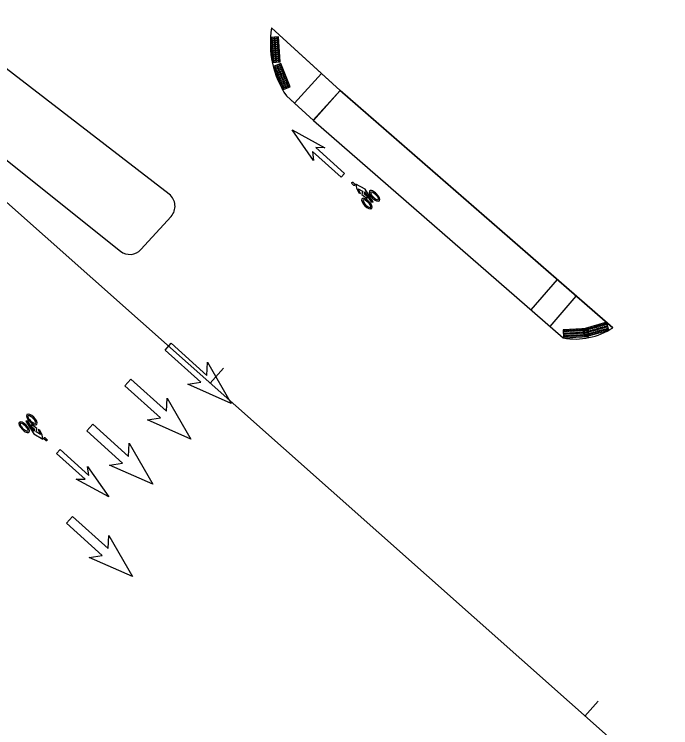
# Model space of a CAD drawing. Extents: x -5665 to 1997148, y 4 to 827579.
# Drawn here: x 1970962.4 to 1971093.4, y 803126.7 to 803268.9 of the extents above; entities that cross this region are included whole.
import ezdxf

# ---------------------------------------------------------------- set-up
doc = ezdxf.new("R2010")
doc.units = 0
for name, color, linetype in [('RD_HC_CL_Rel', 7, 'Continuous'), ('RD_HC_Data_Tic_Rel', 7, 'Continuous'), ('RD_PD_SW', 7, 'Continuous'), ('RD_Sketch8', 7, 'Continuous')]:
    doc.layers.add(name, color=color, linetype=linetype)

msp = doc.modelspace()

# ---------------------------------------------------------------- linework, layer by layer
at = {"layer": 'RD_HC_CL_Rel'}
msp.add_line((1970807.31, 803367.72), (1971858, 802435.06), dxfattribs=at)
at = {"layer": 'RD_HC_Data_Tic_Rel'}
for p, q in [((1971001.46, 803195.38), (1971004.11, 803198.37)), ((1971076.24, 803128.99), (1971078.9, 803131.99))]:
    msp.add_line(p, q, dxfattribs=at)
at = {"layer": 'RD_PD_SW'}
for p, q in [((1970993.3, 803233.01), (1970776.49, 803400.06)), ((1970844.8, 803332.32), (1970983.58, 803221.69)), ((1971027.4, 803253.7), (1971013.74, 803266.16)), ((1971023.71, 803257.07), (1971013.74, 803266.16)), ((1971018.32, 803251.16), (1971023.71, 803257.07)), ((1971023.71, 803257.07), (1971018.32, 803251.16)), ((1971018.32, 803251.16), (1971023.71, 803257.07)), ((1971027.4, 803253.7), (1971023.71, 803257.07)), ((1971022.01, 803247.79), (1971027.4, 803253.7)), ((1971022.08, 803247.73), (1971027.4, 803253.7)), ((1971027.4, 803253.7), (1971022.08, 803247.73)), ((1971027.33, 803253.76), (1971081.79, 803206.4)), ((1971081.79, 803206.4), (1971027.4, 803253.7)), ((1971022.08, 803247.73), (1971016.69, 803252.64)), ((1971016.69, 803252.64), (1971018.32, 803251.16)), ((1971018.32, 803251.16), (1971022.08, 803247.73)), ((1971022.08, 803247.73), (1971071.93, 803204.38)), ((1971022.08, 803247.73), (1971071.93, 803204.38)), ((1970987.66, 803222.01), (1970993.68, 803228.61)), ((1971065.5, 803209.96), (1971070.75, 803216)), ((1971069.28, 803206.68), (1971074.53, 803212.72))]:
    msp.add_line(p, q, dxfattribs=at)
for points in [[(1971015.45, 803259.42), (1971015.12, 803264.39), (1971013.52, 803264.29), (1971013.85, 803259.31)], [(1971017.41, 803254.42), (1971015.58, 803259.06), (1971014.09, 803258.48), (1971015.92, 803253.84)], [(1971080.61, 803207.49), (1971075.81, 803206.15), (1971076.24, 803204.61), (1971081.04, 803205.95)], [(1971076.89, 803206.28), (1971071.91, 803206.02), (1971071.99, 803204.42), (1971076.97, 803204.68)]]:
    msp.add_lwpolyline(points, close=True, dxfattribs=at)
for centre, radius in [((1971013.84, 803264), 0.146), ((1971013.86, 803263.6), 0.146), ((1971013.84, 803264), 0.073), ((1971013.86, 803263.6), 0.073), ((1971014.33, 803264.03), 0.146), ((1971014.36, 803263.64), 0.146), ((1971014.33, 803264.03), 0.073), ((1971014.36, 803263.64), 0.073), ((1971014.84, 803264.07), 0.146), ((1971014.87, 803263.67), 0.146), ((1971014.84, 803264.07), 0.073), ((1971014.87, 803263.67), 0.073), ((1971013.89, 803263.2), 0.146), ((1971013.92, 803262.8), 0.146), ((1971013.94, 803262.41), 0.146), ((1971013.89, 803263.2), 0.073), ((1971013.97, 803262.01), 0.146), ((1971013.92, 803262.8), 0.073), ((1971013.94, 803262.41), 0.073), ((1971013.97, 803262.01), 0.073), ((1971014.39, 803263.24), 0.146), ((1971014.41, 803262.84), 0.146), ((1971014.44, 803262.44), 0.146), ((1971014.39, 803263.24), 0.073), ((1971014.47, 803262.04), 0.146), ((1971014.41, 803262.84), 0.073), ((1971014.44, 803262.44), 0.073), ((1971014.47, 803262.04), 0.073), ((1971014.89, 803263.27), 0.146), ((1971014.92, 803262.87), 0.146), ((1971014.95, 803262.47), 0.146), ((1971014.89, 803263.27), 0.073), ((1971014.97, 803262.07), 0.146), ((1971014.92, 803262.87), 0.073), ((1971014.95, 803262.47), 0.073), ((1971014.97, 803262.07), 0.073), ((1971013.99, 803261.61), 0.146), ((1971014.02, 803261.21), 0.146), ((1971014.05, 803260.81), 0.146), ((1971013.99, 803261.61), 0.073), ((1971014.02, 803261.21), 0.073), ((1971014.05, 803260.81), 0.073), ((1971014.49, 803261.64), 0.146), ((1971014.52, 803261.24), 0.146), ((1971014.54, 803260.84), 0.146), ((1971014.49, 803261.64), 0.073), ((1971014.52, 803261.24), 0.073), ((1971014.54, 803260.84), 0.073), ((1971015, 803261.67), 0.146), ((1971015.03, 803261.27), 0.146), ((1971015.05, 803260.87), 0.146), ((1971015, 803261.67), 0.073), ((1971015.03, 803261.27), 0.073), ((1971015.05, 803260.87), 0.073), ((1971014.07, 803260.41), 0.146), ((1971014.1, 803260.01), 0.146), ((1971014.13, 803259.61), 0.146), ((1971014.07, 803260.41), 0.073), ((1971014.1, 803260.01), 0.073), ((1971014.13, 803259.61), 0.073), ((1971014.57, 803260.44), 0.146), ((1971014.6, 803260.04), 0.146), ((1971014.62, 803259.64), 0.146), ((1971014.57, 803260.44), 0.073), ((1971014.6, 803260.04), 0.073), ((1971014.62, 803259.64), 0.073), ((1971015.08, 803260.48), 0.146), ((1971015.11, 803260.08), 0.146), ((1971015.13, 803259.68), 0.146), ((1971015.08, 803260.48), 0.073), ((1971015.11, 803260.08), 0.073), ((1971015.13, 803259.68), 0.073), ((1971014.48, 803258.3), 0.146), ((1971014.48, 803258.3), 0.073), ((1971014.63, 803257.93), 0.146), ((1971014.63, 803257.93), 0.073), ((1971014.94, 803258.48), 0.146), ((1971014.94, 803258.48), 0.073), ((1971015.09, 803258.11), 0.146), ((1971015.09, 803258.11), 0.073), ((1971015.24, 803257.74), 0.146), ((1971015.24, 803257.74), 0.073), ((1971015.42, 803258.67), 0.146), ((1971015.42, 803258.67), 0.073), ((1971015.56, 803258.3), 0.146), ((1971015.56, 803258.3), 0.073), ((1971015.71, 803257.93), 0.146), ((1971015.71, 803257.93), 0.073), ((1971014.77, 803257.56), 0.146), ((1971014.77, 803257.56), 0.073), ((1971014.92, 803257.18), 0.146), ((1971014.92, 803257.18), 0.073), ((1971015.07, 803256.81), 0.146), ((1971015.07, 803256.81), 0.073), ((1971015.21, 803256.44), 0.146), ((1971015.21, 803256.44), 0.073), ((1971015.38, 803257.37), 0.146), ((1971015.38, 803257.37), 0.073), ((1971015.53, 803256.99), 0.146), ((1971015.53, 803256.99), 0.073), ((1971015.68, 803256.62), 0.146), ((1971015.68, 803256.62), 0.073), ((1971015.82, 803256.25), 0.146), ((1971015.86, 803257.55), 0.146), ((1971015.86, 803257.55), 0.073), ((1971016, 803257.18), 0.146), ((1971016, 803257.18), 0.073), ((1971016.15, 803256.81), 0.146), ((1971016.15, 803256.81), 0.073), ((1971016.3, 803256.44), 0.146), ((1971016.3, 803256.44), 0.073), ((1971015.36, 803256.07), 0.146), ((1971015.36, 803256.07), 0.073), ((1971015.5, 803255.7), 0.146), ((1971015.5, 803255.7), 0.073), ((1971015.65, 803255.32), 0.146), ((1971015.65, 803255.32), 0.073), ((1971015.8, 803254.95), 0.146), ((1971015.8, 803254.95), 0.073), ((1971015.82, 803256.25), 0.073), ((1971015.97, 803255.88), 0.146), ((1971015.97, 803255.88), 0.073), ((1971016.12, 803255.51), 0.146), ((1971016.12, 803255.51), 0.073), ((1971016.26, 803255.13), 0.146), ((1971016.26, 803255.13), 0.073), ((1971016.44, 803256.06), 0.146), ((1971016.44, 803256.06), 0.073), ((1971016.59, 803255.69), 0.146), ((1971016.59, 803255.69), 0.073), ((1971016.74, 803255.32), 0.146), ((1971016.74, 803255.32), 0.073), ((1971016.88, 803254.95), 0.146), ((1971016.88, 803254.95), 0.073), ((1971015.94, 803254.58), 0.146), ((1971015.94, 803254.58), 0.073), ((1971016.09, 803254.21), 0.146), ((1971016.09, 803254.21), 0.073), ((1971016.41, 803254.76), 0.146), ((1971016.41, 803254.76), 0.073), ((1971016.55, 803254.39), 0.146), ((1971016.55, 803254.39), 0.073), ((1971017.03, 803254.58), 0.146), ((1971017.03, 803254.58), 0.073), ((1971078.11, 803206.48), 0.146), ((1971078.49, 803206.59), 0.146), ((1971078.49, 803206.59), 0.073), ((1971078.88, 803206.7), 0.146), ((1971078.88, 803206.7), 0.073), ((1971079.26, 803206.81), 0.146), ((1971079.26, 803206.81), 0.073), ((1971079.65, 803206.92), 0.146), ((1971079.65, 803206.92), 0.073), ((1971080.03, 803207.02), 0.146), ((1971080.03, 803207.02), 0.073), ((1971080.17, 803206.53), 0.146), ((1971080.42, 803207.13), 0.146), ((1971080.42, 803207.13), 0.073), ((1971080.55, 803206.64), 0.146), ((1971080.55, 803206.64), 0.073), ((1971072.23, 803205.74), 0.146), ((1971072.26, 803205.23), 0.146), ((1971072.23, 803205.74), 0.073), ((1971072.26, 803205.23), 0.073), ((1971072.63, 803205.76), 0.146), ((1971072.66, 803205.25), 0.146), ((1971072.63, 803205.76), 0.073), ((1971072.66, 803205.25), 0.073), ((1971073.03, 803205.78), 0.146), ((1971073.05, 803205.27), 0.146), ((1971073.03, 803205.78), 0.073), ((1971073.05, 803205.27), 0.073), ((1971073.43, 803205.8), 0.146), ((1971073.45, 803205.3), 0.146), ((1971073.43, 803205.8), 0.073), ((1971073.45, 803205.3), 0.073), ((1971073.83, 803205.82), 0.146), ((1971073.85, 803205.32), 0.146), ((1971073.83, 803205.82), 0.073), ((1971073.85, 803205.32), 0.073), ((1971074.23, 803205.85), 0.146), ((1971074.25, 803205.34), 0.146), ((1971074.23, 803205.85), 0.073), ((1971074.25, 803205.34), 0.073), ((1971074.63, 803205.87), 0.146), ((1971074.65, 803205.36), 0.146), ((1971074.63, 803205.87), 0.073), ((1971074.65, 803205.36), 0.073), ((1971075.03, 803205.89), 0.146), ((1971075.05, 803205.38), 0.146), ((1971075.03, 803205.89), 0.073), ((1971075.05, 803205.38), 0.073), ((1971075.43, 803205.91), 0.146), ((1971075.45, 803205.4), 0.146), ((1971075.43, 803205.91), 0.073), ((1971075.45, 803205.4), 0.073), ((1971075.82, 803205.93), 0.146), ((1971075.85, 803205.42), 0.146), ((1971075.82, 803205.93), 0.073), ((1971075.85, 803205.42), 0.073), ((1971076.18, 803205.94), 0.146), ((1971076.22, 803205.95), 0.146), ((1971076.25, 803205.44), 0.146), ((1971076.18, 803205.94), 0.073), ((1971076.22, 803205.95), 0.073), ((1971076.32, 803205.45), 0.146), ((1971076.25, 803205.44), 0.073), ((1971076.32, 803205.45), 0.073), ((1971076.56, 803206.05), 0.146), ((1971076.62, 803205.97), 0.146), ((1971076.56, 803206.05), 0.073), ((1971076.65, 803205.46), 0.146), ((1971076.62, 803205.97), 0.073), ((1971076.7, 803205.56), 0.146), ((1971076.65, 803205.46), 0.073), ((1971076.7, 803205.56), 0.073), ((1971076.84, 803205.08), 0.146), ((1971076.95, 803206.16), 0.146), ((1971076.95, 803206.16), 0.073), ((1971077.09, 803205.67), 0.146), ((1971077.09, 803205.67), 0.073), ((1971077.22, 803205.19), 0.146), ((1971077.22, 803205.19), 0.073), ((1971077.33, 803206.27), 0.146), ((1971077.33, 803206.27), 0.073), ((1971077.47, 803205.78), 0.146), ((1971077.47, 803205.78), 0.073), ((1971077.61, 803205.3), 0.146), ((1971077.61, 803205.3), 0.073), ((1971077.72, 803206.38), 0.146), ((1971077.72, 803206.38), 0.073), ((1971077.86, 803205.89), 0.146), ((1971077.86, 803205.89), 0.073), ((1971077.99, 803205.41), 0.146), ((1971077.99, 803205.41), 0.073), ((1971078.11, 803206.48), 0.073), ((1971078.24, 803205.99), 0.146), ((1971078.24, 803205.99), 0.073), ((1971078.38, 803205.51), 0.146), ((1971078.38, 803205.51), 0.073), ((1971078.63, 803206.1), 0.146), ((1971078.63, 803206.1), 0.073), ((1971078.76, 803205.62), 0.146), ((1971078.76, 803205.62), 0.073), ((1971079.01, 803206.21), 0.146), ((1971079.01, 803206.21), 0.073), ((1971079.15, 803205.73), 0.146), ((1971079.15, 803205.73), 0.073), ((1971079.4, 803206.32), 0.146), ((1971079.4, 803206.32), 0.073), ((1971079.53, 803205.84), 0.146), ((1971079.53, 803205.84), 0.073), ((1971079.78, 803206.42), 0.146), ((1971079.78, 803206.42), 0.073), ((1971079.92, 803205.94), 0.146), ((1971079.92, 803205.94), 0.073), ((1971080.17, 803206.53), 0.073), ((1971080.3, 803206.05), 0.146), ((1971080.3, 803206.05), 0.073), ((1971080.69, 803206.16), 0.146), ((1971080.69, 803206.16), 0.073), ((1971072.28, 803204.74), 0.146), ((1971072.28, 803204.74), 0.073), ((1971072.68, 803204.76), 0.146), ((1971072.68, 803204.76), 0.073), ((1971073.08, 803204.78), 0.146), ((1971073.08, 803204.78), 0.073), ((1971073.48, 803204.8), 0.146), ((1971073.48, 803204.8), 0.073), ((1971073.88, 803204.82), 0.146), ((1971073.88, 803204.82), 0.073), ((1971074.28, 803204.84), 0.146), ((1971074.28, 803204.84), 0.073), ((1971074.68, 803204.86), 0.146), ((1971074.68, 803204.86), 0.073), ((1971075.08, 803204.88), 0.146), ((1971075.08, 803204.88), 0.073), ((1971075.48, 803204.9), 0.146), ((1971075.48, 803204.9), 0.073), ((1971075.88, 803204.92), 0.146), ((1971075.88, 803204.92), 0.073), ((1971076.28, 803204.94), 0.146), ((1971076.28, 803204.94), 0.073), ((1971076.45, 803204.97), 0.146), ((1971076.45, 803204.97), 0.073), ((1971076.68, 803204.96), 0.146), ((1971076.68, 803204.96), 0.073), ((1971076.84, 803205.08), 0.073)]:
    msp.add_circle(centre, radius, dxfattribs=at)
for centre, radius, start, end in [((1971031.98, 803263.06), 18.5, 170.3457, 214.2741), ((1970991.47, 803230.63), 3, 317.6252, 52.3864), ((1970985.45, 803224.03), 3, 231.4393, 317.6252), ((1971074.34, 803217.66), 13.5, 259.7014, 303.4943)]:
    msp.add_arc(centre, radius, start, end, dxfattribs=at)
at = {"layer": 'RD_Sketch8'}
for p, q in [((1971022.09, 803239.77), (1971017.87, 803245.84)), ((1971017.87, 803245.84), (1971024.36, 803242.29)), ((1971024.36, 803242.29), (1971022.57, 803242.31)), ((1971022.57, 803242.31), (1971028.28, 803237.18)), ((1971027.59, 803236.41), (1971021.87, 803241.54)), ((1971021.87, 803241.54), (1971022.09, 803239.77)), ((1971028.28, 803237.18), (1971027.59, 803236.41)), ((1971033.87, 803232.27), (1971034.04, 803232.44)), ((1971034.04, 803232.44), (1971033.87, 803232.27)), ((1971034.69, 803233.1), (1971034.52, 803232.93)), ((1971034.52, 803232.93), (1971034.69, 803233.1)), ((1971034.69, 803233.1), (1971034.52, 803232.93)), ((1971032.35, 803230.72), (1971032.52, 803230.9)), ((1971032.51, 803230.9), (1971032.35, 803230.73)), ((1971033.16, 803231.56), (1971033, 803231.39)), ((1971033, 803231.39), (1971033.16, 803231.56)), ((1971033.16, 803231.56), (1971033, 803231.39)), ((1970992.49, 803201.97), (1970993.7, 803203.31)), ((1970993.7, 803203.31), (1971000.83, 803196.89)), ((1970999.63, 803195.55), (1970992.49, 803201.97)), ((1971000.83, 803196.89), (1971000.95, 803199.53)), ((1971000.95, 803199.53), (1971005.67, 803191.32)), ((1970984.43, 803194.84), (1970985.63, 803196.18)), ((1970985.63, 803196.18), (1970992.77, 803189.75)), ((1970997.02, 803195.16), (1970999.63, 803195.55)), ((1970991.56, 803188.42), (1970984.43, 803194.84)), ((1971005.67, 803191.32), (1970997.02, 803195.16)), ((1970992.77, 803189.75), (1970992.88, 803192.39)), ((1970992.88, 803192.39), (1970997.6, 803184.19)), ((1970966.29, 803188.55), (1970966.12, 803188.38)), ((1970966.13, 803188.38), (1970966.29, 803188.55)), ((1970988.95, 803188.02), (1970991.56, 803188.42)), ((1970964.77, 803187.01), (1970964.6, 803186.83)), ((1970964.6, 803186.83), (1970964.77, 803187)), ((1970965.48, 803187.72), (1970965.64, 803187.88)), ((1970965.64, 803187.88), (1970965.48, 803187.71)), ((1970965.48, 803187.71), (1970965.64, 803187.88)), ((1970976.85, 803185.85), (1970978.05, 803187.19)), ((1970978.05, 803187.19), (1970985.19, 803180.77)), ((1970997.6, 803184.19), (1970988.95, 803188.02)), ((1970963.95, 803186.17), (1970964.12, 803186.34)), ((1970964.12, 803186.34), (1970963.96, 803186.17)), ((1970963.96, 803186.17), (1970964.12, 803186.34)), ((1970983.99, 803179.43), (1970976.85, 803185.85)), ((1970985.19, 803180.77), (1970985.31, 803183.41)), ((1970985.31, 803183.41), (1970990.03, 803175.2)), ((1970970.83, 803181.34), (1970971.53, 803182.11)), ((1970976.55, 803176.21), (1970970.83, 803181.34)), ((1970971.53, 803182.11), (1970977.24, 803176.98)), ((1970977.03, 803178.75), (1970981.25, 803172.68)), ((1970977.24, 803176.98), (1970977.03, 803178.75)), ((1970981.37, 803179.04), (1970983.99, 803179.43)), ((1970990.03, 803175.2), (1970981.37, 803179.04)), ((1970981.25, 803172.68), (1970974.76, 803176.24)), ((1970974.76, 803176.24), (1970976.55, 803176.21)), ((1970972.82, 803167.46), (1970974.03, 803168.8)), ((1970974.03, 803168.8), (1970981.16, 803162.37)), ((1970979.96, 803161.04), (1970972.82, 803167.46)), ((1970981.16, 803162.37), (1970981.28, 803165.01)), ((1970981.28, 803165.01), (1970986, 803156.81)), ((1970977.34, 803160.64), (1970979.96, 803161.04)), ((1970986, 803156.81), (1970977.34, 803160.64))]:
    msp.add_line(p, q, dxfattribs=at)
for points in [[(1971029.68, 803235.2), (1971029.69, 803235.25), (1971029.71, 803235.29), (1971029.72, 803235.32), (1971029.74, 803235.34), (1971029.76, 803235.36), (1971029.77, 803235.38), (1971029.79, 803235.39), (1971029.82, 803235.4), (1971029.84, 803235.41), (1971029.88, 803235.43), (1971029.91, 803235.43), (1971030.39, 803234.97), (1971030.37, 803234.93), (1971030.36, 803234.89), (1971030.33, 803234.85), (1971030.31, 803234.82), (1971030.27, 803234.79), (1971030.23, 803234.76), (1971030.2, 803234.75), (1971030.17, 803234.74), (1971030.16, 803234.73)], [(1971030.54, 803235.05), (1971030.67, 803234.23), (1971031.15, 803233.3), (1971031.5, 803233.18), (1971031.03, 803234.12), (1971031.9, 803233.62), (1971031.74, 803232.95), (1971032.79, 803232.16), (1971032.8, 803232.58), (1971032.28, 803233.01), (1971032.3, 803233.48), (1971033.57, 803231.48), (1971033.97, 803231.47), (1971032.37, 803234.04)], [(1970968.1, 803184.22), (1970967.97, 803185.05), (1970967.49, 803185.98), (1970967.14, 803186.1), (1970967.61, 803185.16), (1970966.74, 803185.66), (1970966.9, 803186.33), (1970965.85, 803187.12), (1970965.85, 803186.69), (1970966.37, 803186.26), (1970966.34, 803185.8), (1970965.07, 803187.79), (1970964.67, 803187.8), (1970966.27, 803185.24)], [(1970968.96, 803184.08), (1970968.95, 803184.03), (1970968.93, 803183.99), (1970968.92, 803183.96), (1970968.9, 803183.93), (1970968.88, 803183.91), (1970968.87, 803183.9), (1970968.85, 803183.88), (1970968.82, 803183.87), (1970968.8, 803183.86), (1970968.76, 803183.84), (1970968.73, 803183.84), (1970968.25, 803184.31), (1970968.27, 803184.35), (1970968.28, 803184.38), (1970968.31, 803184.42), (1970968.33, 803184.46), (1970968.37, 803184.49), (1970968.41, 803184.51), (1970968.44, 803184.53), (1970968.47, 803184.54), (1970968.49, 803184.54)]]:
    msp.add_lwpolyline(points, close=True, dxfattribs=at)
for centre, major_axis, ratio, start_param, end_param in [((1971034.26, 803232.7), (0.984, -0.971), 0.421657, 3.205785, 4.728917), ((1971034.26, 803232.7), (0.984, -0.971), 0.421657, 3.143612, 3.205785), ((1971034.26, 803232.7), (0.984, -0.971), 0.421657, 1.55828, 3.143599), ((1971032.74, 803231.16), (0.984, -0.971), 0.421657, 1.55828, 3.143599), ((1971034.28, 803232.68), (0.757, -0.73), 0.327603, 3.139551, 4.704089), ((1971034.28, 803232.68), (0.757, -0.73), 0.327603, 1.575, 3.139545), ((1971034.26, 803232.7), (0.984, -0.971), 0.421657, 4.73092, 6.285191), ((1971034.28, 803232.68), (0.757, -0.73), 0.327603, 4.706721, 4.968366), ((1971034.28, 803232.68), (0.757, -0.73), 0.327603, 4.968366, 6.281137), ((1971034.28, 803232.68), (0.757, -0.73), 0.327603, 6.281144, 7.855553), ((1971034.26, 803232.7), (0.984, -0.971), 0.421657, 0.002013, 1.556277), ((1971032.74, 803231.16), (0.984, -0.971), 0.421657, 3.205785, 4.728917), ((1971032.74, 803231.16), (0.984, -0.971), 0.421657, 3.143612, 3.205785), ((1971032.76, 803231.14), (0.757, -0.73), 0.327603, 3.139551, 4.704089), ((1971032.76, 803231.14), (0.757, -0.73), 0.327603, 1.575, 3.139545), ((1971032.76, 803231.14), (0.757, -0.73), 0.327603, 4.706721, 4.968366), ((1971032.76, 803231.14), (0.757, -0.73), 0.327603, 6.281144, 7.855553), ((1971032.74, 803231.16), (0.984, -0.971), 0.421657, 0.002013, 1.556277), ((1971032.74, 803231.16), (0.984, -0.971), 0.421657, 4.73092, 6.285191), ((1971032.76, 803231.14), (0.757, -0.73), 0.327603, 4.968366, 6.281137), ((1970965.9, 803188.12), (-0.984, 0.97), 0.421657, 0.002013, 1.556277), ((1970965.9, 803188.12), (-0.984, 0.97), 0.421657, 4.73092, 6.285191), ((1970965.88, 803188.13), (-0.757, 0.73), 0.327603, 6.281144, 7.855553), ((1970965.88, 803188.13), (-0.757, 0.73), 0.327603, 4.968366, 6.281137), ((1970965.88, 803188.13), (-0.757, 0.73), 0.327603, 4.706721, 4.968366), ((1970965.88, 803188.13), (-0.757, 0.73), 0.327603, 3.139551, 4.704089), ((1970965.9, 803188.12), (-0.984, 0.97), 0.421657, 3.205785, 4.728917), ((1970964.38, 803186.57), (-0.984, 0.97), 0.421657, 0.002013, 1.556277), ((1970964.38, 803186.57), (-0.984, 0.97), 0.421657, 4.73092, 6.285191), ((1970964.36, 803186.59), (-0.757, 0.73), 0.327603, 6.281144, 7.855553), ((1970964.36, 803186.59), (-0.757, 0.73), 0.327603, 4.968366, 6.281137), ((1970964.36, 803186.59), (-0.757, 0.73), 0.327603, 4.706721, 4.968366), ((1970964.36, 803186.59), (-0.757, 0.73), 0.327603, 3.139551, 4.704089), ((1970964.38, 803186.57), (-0.984, 0.97), 0.421657, 3.205785, 4.728917), ((1970965.9, 803188.12), (-0.984, 0.97), 0.421657, 1.55828, 3.143599), ((1970965.88, 803188.13), (-0.757, 0.73), 0.327603, 1.575, 3.139545), ((1970965.9, 803188.12), (-0.984, 0.97), 0.421657, 3.143612, 3.205785), ((1970964.38, 803186.57), (-0.984, 0.97), 0.421657, 1.55828, 3.143599), ((1970964.36, 803186.59), (-0.757, 0.73), 0.327603, 1.575, 3.139545), ((1970964.38, 803186.57), (-0.984, 0.97), 0.421657, 3.143612, 3.205785)]:
    msp.add_ellipse(centre, major_axis=major_axis, ratio=ratio, start_param=start_param, end_param=end_param, dxfattribs=at)

doc.saveas('drawing.dxf')
